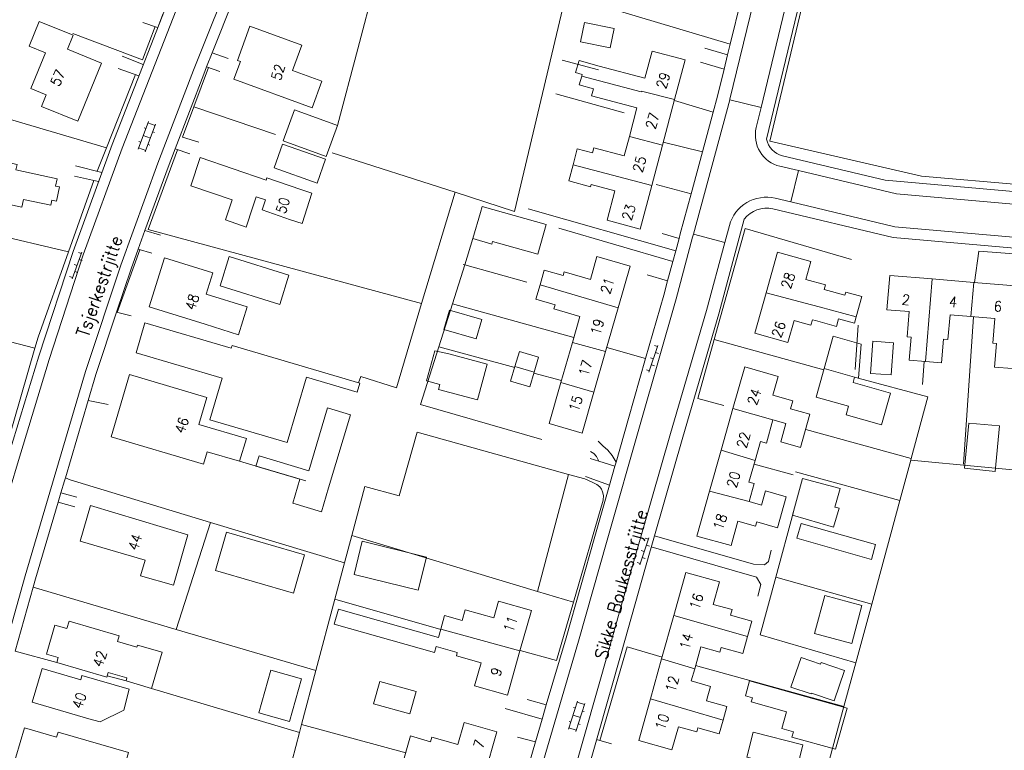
# Model space of a CAD drawing. Header units: metres. Extents: x 189705 to 199106, y 581686 to 588448.
# Tile 494 of 555: x 198179 to 198333, y 586142 to 586256. Entities that reach past the tile are written whole.
import ezdxf

# ---------------------------------------------------------------- set-up
doc = ezdxf.new("R2010")
doc.units = ezdxf.units.M
doc.layers.add('B-WA-OG-GBKN-G', color=7, linetype='Continuous', lineweight=18)
doc.styles.add('Style-STANDARD', font='STANDARD.shx')

msp = doc.modelspace()

# ---------------------------------------------------------------- linework, layer by layer
at = {"layer": 'B-WA-OG-GBKN-G'}
for p, q in [((198197.827, 586236.033), (198199.437, 586240.342)), ((198198.753, 586239.369), (198199.034, 586239.264)), ((198198.951, 586235.613), (198200.561, 586239.922)), ((198199.367, 586240.154), (198200.491, 586239.734)), ((198198.632, 586238.187), (198199.756, 586237.767)), ((198200.123, 586238.751), (198200.404, 586238.646)), ((198197.897, 586236.22), (198199.021, 586235.8)), ((198197.949, 586237.217), (198198.23, 586237.112)), ((198199.389, 586236.786), (198199.67, 586236.681)), ((198187.511, 586215.788), (198189.05, 586219.91)), ((198188.512, 586219.898), (198188.98, 586219.723)), ((198187.812, 586218.024), (198188.28, 586217.849)), ((198188.63, 586218.786), (198189.099, 586218.611)), ((198187.931, 586216.912), (198188.399, 586216.737)), ((198187.112, 586216.151), (198187.581, 586215.976)), ((198277.644, 586201.187), (198279.03, 586205.363)), ((198278.492, 586205.331), (198278.967, 586205.173)), ((198278.652, 586204.224), (198279.126, 586204.067)), ((198277.862, 586203.433), (198278.337, 586203.275)), ((198277.232, 586201.535), (198277.707, 586201.377)), ((198278.022, 586202.326), (198278.496, 586202.169)), ((198276.221, 586171.076), (198277.607, 586175.252)), ((198277.069, 586175.22), (198277.544, 586175.062)), ((198276.439, 586173.322), (198276.914, 586173.164)), ((198277.229, 586174.113), (198277.703, 586173.956)), ((198276.599, 586172.215), (198277.073, 586172.058)), ((198275.809, 586171.424), (198276.284, 586171.266)), ((198265.081, 586145.381), (198266.498, 586149.757)), ((198265.858, 586148.756), (198266.144, 586148.663)), ((198266.222, 586145.011), (198267.64, 586149.387)), ((198266.436, 586149.567), (198267.578, 586149.197)), ((198265.789, 586147.569), (198266.931, 586147.199)), ((198267.254, 586148.198), (198267.54, 586148.106)), ((198265.142, 586145.571), (198266.284, 586145.201)), ((198265.15, 586146.569), (198265.436, 586146.477)), ((198266.608, 586146.202), (198266.893, 586146.11))]:
    msp.add_line(p, q, dxfattribs=at)
at = {"layer": 'B-WA-OG-GBKN-G', "flags": 128}
for points in [[(198290.258, 586243.73), (198290.287, 586243.839), (198293.99, 586259.003), (198299.22, 586280.704), (198307.401, 586314.061)], [(198312.448, 586314.171), (198308.298, 586297.433), (198304.092, 586280.039), (198298.862, 586257.91), (198295.16, 586242.549)], [(198314.389, 586313.69), (198310.241, 586296.958), (198306.037, 586279.574), (198300.807, 586257.446), (198296.024, 586237.595)], [(198298.5, 586235.018), (198314.553, 586231.206), (198398.827, 586223.76), (198403.416, 586262.769), (198406.308, 586287.072), (198408.871, 586309.22)], [(198217.09, 586293.198), (198215.434, 586287.181), (198206.126, 586263.814), (198195.336, 586236.176), (198189.264, 586219.491), (198183.926, 586203.146), (198178.954, 586186.829), (198173.962, 586170.193), (198169.994, 586156.229), (198165.537, 586141.429), (198160.001, 586121.818), (198151.58, 586093.239), (198147.279, 586078.392), (198141.994, 586060.777), (198136.988, 586043.672), (198131.104, 586023.628), (198126.141, 586006.781), (198124.145, 586000)], [(198143.083, 586197.811), (198174.452, 586188.988), (198174.614, 586189.562), (198177.742, 586188.682), (198182.304, 586203.657), (198187.657, 586220.045), (198193.745, 586236.776), (198204.545, 586264.437), (198212.812, 586285.193), (198215.162, 586293.729)], [(198222.206, 586287.83), (198213.085, 586264.94), (198206.486, 586248.362), (198200.905, 586233.841), (198195.119, 586217.893), (198189.611, 586201.298), (198184.688, 586184.693), (198180.166, 586169.335), (198175.785, 586153.853), (198171.305, 586139.146), (198166.748, 586123.179), (198161.473, 586105.289), (198157.414, 586091.207), (198153.335, 586077.479), (198148.463, 586060.805), (198142.948, 586041.807), (198137.205, 586022.546), (198132.283, 586005.514), (198130.672, 586000)], [(198296.893, 586279.587), (198292.046, 586259.475), (198290.332, 586252.454)], [(198305.519, 586275.091), (198296.524, 586237.292), (198320.202, 586231.824), (198398.588, 586225.026), (198401.603, 586251.206)], [(198267.416, 586271.94), (198264.635, 586260.176), (198290.332, 586252.454)], [(198236.838, 586267.007), (198234.832, 586261.865), (198232.153, 586251.734)], [(198209.397, 586251.078), (198212.798, 586259.622)], [(198264.635, 586260.176), (198256.629, 586226.309), (198247.341, 586229.294)], [(198201.705, 586257.129), (198200.885, 586255.043)], [(198188.417, 586240.391), (198182.731, 586242.711), (198183.471, 586244.525), (198181.076, 586245.502), (198183.361, 586251.106), (198180.798, 586252.152), (198182.371, 586256.009), (198187.679, 586253.844), (198186.787, 586251.656), (198192.124, 586249.48), (198188.417, 586240.391)], [(198200.47, 586255.184), (198198.523, 586249.981), (198187.631, 586254.104)], [(198200.878, 586255.045), (198198.574, 586255.825)], [(198225.016, 586242.484), (198226.541, 586246.642), (198221.949, 586248.325), (198223.402, 586252.287), (198215.296, 586255.259), (198213.329, 586249.894), (198213.813, 586249.716), (198212.803, 586246.962), (198225.016, 586242.484)], [(198272.216, 586254.883), (198271.595, 586251.856), (198266.968, 586252.805), (198267.588, 586255.831), (198272.216, 586254.883)], [(198232.153, 586251.734), (198228.981, 586239.738)], [(198289.925, 586250.789), (198286.35, 586251.834)], [(198290.332, 586252.454), (198289.925, 586250.789)], [(198198.632, 586249.294), (198195.344, 586250.553)], [(198208.522, 586248.881), (198209.397, 586251.078)], [(198209.397, 586251.078), (198211.912, 586250.188)], [(198277.006, 586247.13), (198278.133, 586251.37), (198283.293, 586249.999), (198281.641, 586243.782)], [(198289.925, 586250.789), (198289.378, 586248.549)], [(198194.717, 586248.67), (198197.931, 586247.497)], [(198203.59, 586236.088), (198208.069, 586247.743), (198208.522, 586248.881)], [(198208.81, 586248.783), (198206.528, 586242.676), (198219.279, 586238.328)], [(198210.599, 586248.176), (198208.522, 586248.881)], [(198269.73, 586248.435), (198264.101, 586249.966)], [(198269.884, 586249.015), (198266.718, 586249.919), (198266.166, 586248.036), (198267.212, 586247.713), (198267.138, 586247.46)], [(198277.006, 586247.13), (198269.884, 586249.015)], [(198289.378, 586248.549), (198285.673, 586249.647)], [(198289.378, 586248.549), (198288.35, 586244.337), (198287.667, 586241.808)], [(198197.425, 586247.682), (198192.859, 586236.242), (198177.87, 586240.668)], [(198267.138, 586247.46), (198266.737, 586246.096), (198268.951, 586245.491)], [(198281.641, 586243.782), (198276.472, 586245.122), (198276.439, 586244.997), (198267.138, 586247.46)], [(198268.951, 586245.491), (198268.651, 586244.359), (198275.769, 586242.474)], [(198273.79, 586241.723), (198263.081, 586244.703)], [(198206.528, 586242.676), (198204.748, 586237.913), (198207.292, 586237.136)], [(198274.579, 586237.997), (198275.769, 586242.474)], [(198281.641, 586243.782), (198279.744, 586236.647)], [(198287.667, 586241.808), (198281.608, 586243.662)], [(198284.597, 586222.767), (198290.258, 586243.73)], [(198295.16, 586242.549), (198290.258, 586243.73)], [(198295.16, 586242.549), (198294.402, 586239.4)], [(198228.981, 586239.738), (198227.215, 586234.887), (198220.502, 586237.33), (198222.267, 586242.181), (198228.981, 586239.738)], [(198287.667, 586241.808), (198285.996, 586235.621)], [(198186.922, 586219.968), (198162.189, 586225.827), (198162.905, 586230.936), (198164.901, 586239.866)], [(198273.775, 586234.972), (198274.579, 586237.997)], [(198274.579, 586237.997), (198279.744, 586236.647)], [(198192.859, 586236.242), (198191.404, 586232.597)], [(198227.119, 586234.461), (198225.801, 586230.718), (198219.062, 586233.091), (198220.38, 586236.835), (198227.119, 586234.461)], [(198273.775, 586234.972), (198269.012, 586236.238), (198268.806, 586235.464)], [(198279.744, 586236.647), (198278.074, 586230.361)], [(198279.877, 586237.146), (198285.996, 586235.621)], [(198198.893, 586223.311), (198202.497, 586233.246), (198203.59, 586236.088)], [(198247.341, 586229.294), (198242.124, 586211.915), (198199.371, 586223.487), (198204.002, 586235.954)], [(198205.927, 586235.327), (198203.59, 586236.088)], [(198212.506, 586228.108), (198206.041, 586230.31), (198207.541, 586234.714), (198217.848, 586231.203), (198217.959, 586231.528), (198223.247, 586229.727)], [(198247.341, 586229.294), (198228.133, 586235.467)], [(198265.773, 586233.599), (198266.436, 586236.094), (198268.806, 586235.464)], [(198285.996, 586235.621), (198284.222, 586229.049)], [(198175.456, 586233.861), (198175.563, 586234.36), (198178.926, 586233.639), (198178.744, 586232.79), (198185.185, 586231.408), (198184.939, 586230.26), (198185.531, 586230.133), (198185.058, 586227.925), (198184.358, 586228.075), (198184.187, 586227.276), (198179.931, 586228.189), (198179.667, 586226.954), (198172.549, 586228.481)], [(198192.155, 586232.406), (198188.048, 586233.451)], [(198278.074, 586230.361), (198276.262, 586223.544), (198271.097, 586224.917), (198272.322, 586229.528), (198268.587, 586230.521), (198268.492, 586230.161), (198265.099, 586231.063), (198265.773, 586233.599)], [(198265.773, 586233.599), (198278.074, 586230.361)], [(198298.107, 586233.364), (198300.981, 586232.682)], [(198187.902, 586231.824), (198191.639, 586230.989)], [(198299.816, 586227.777), (198300.981, 586232.682)], [(198300.981, 586232.682), (198316.3, 586229.044), (198394.742, 586222.113)], [(198190.891, 586231.156), (198186.922, 586219.968)], [(198284.222, 586229.049), (198278.767, 586230.514)], [(198221.641, 586225.013), (198217.185, 586226.531), (198217.725, 586228.116), (198216.284, 586228.607), (198215.739, 586227.007)], [(198223.247, 586229.727), (198224.976, 586229.151), (198223.443, 586224.418), (198221.641, 586225.013)], [(198284.222, 586229.049), (198282.527, 586222.776), (198282.335, 586222.063)], [(198215.739, 586227.007), (198214.72, 586223.831), (198211.466, 586225.005), (198212.506, 586228.108)], [(198251.334, 586226.149), (198251.597, 586227.056), (198261.587, 586224.266), (198260.292, 586219.63), (198253.186, 586221.614)], [(198299.816, 586227.777), (198297.377, 586228.357)], [(198299.816, 586227.777), (198316.078, 586223.915), (198394.295, 586217.053)], [(198253.186, 586221.614), (198253.065, 586221.199), (198250.143, 586222.047), (198251.334, 586226.149)], [(198281.813, 586220.125), (198258.787, 586226.724)], [(198296.984, 586226.703), (198315.805, 586222.233), (198396.455, 586215.157)], [(198338.566, 586099.496), (198330.341, 586072.001), (198319.325, 586075.292), (198301.793, 586080.389), (198288.116, 586084.37), (198255.043, 586093.841), (198261.84, 586116.93), (198273.291, 586157.204), (198277.075, 586170.696), (198282.941, 586191.028), (198288.552, 586210.305), (198292.54, 586225.084)], [(198290.198, 586224.082), (198289.487, 586221.447)], [(198197.828, 586220.376), (198198.893, 586223.311)], [(198198.893, 586223.311), (198201.331, 586222.606)], [(198249.828, 586099.714), (198255.4, 586119.601), (198260.88, 586139.59), (198266.606, 586159.107), (198271.102, 586174.934), (198276.373, 586193.364), (198281.87, 586212.655), (198284.458, 586222.255), (198284.597, 586222.767)], [(198281.373, 586218.495), (198263.576, 586223.669)], [(198282.335, 586222.063), (198279.688, 586222.845)], [(198289.487, 586221.447), (198284.597, 586222.767)], [(198309.306, 586218.772), (198292.694, 586223.609), (198287.849, 586206.262)], [(198250.143, 586222.047), (198248.847, 586217.936)], [(198289.487, 586221.447), (198286.622, 586210.831), (198281.02, 586191.585), (198275.152, 586171.243), (198271.367, 586157.751), (198259.919, 586117.485), (198254.3, 586098.397)], [(198282.335, 586222.063), (198281.813, 586220.125)], [(198186.922, 586219.968), (198182.19, 586206.625), (198181.702, 586204.933)], [(198194.471, 586210.542), (198196.725, 586217.335), (198197.828, 586220.376)], [(198198.105, 586220.299), (198194.574, 586210.517)], [(198199.971, 586219.78), (198197.828, 586220.376)], [(198281.813, 586220.125), (198281.373, 586218.495)], [(198295.958, 586213.59), (198297.749, 586219.926), (198302.939, 586218.459), (198302.152, 586215.676)], [(198328.518, 586215.197), (198329.169, 586220.072), (198336.029, 586219.585)], [(198208.285, 586208.662), (198199.57, 586211.385), (198201.964, 586219.047), (198209.485, 586216.697), (198208.449, 586213.381)], [(198221.396, 586216.312), (198219.961, 586211.735), (198210.622, 586214.663), (198212.057, 586219.24), (198221.396, 586216.312)], [(198248.847, 586217.936), (198246.928, 586211.851)], [(198248.847, 586217.936), (198248.635, 586217.994)], [(198258.581, 586215.265), (198248.847, 586217.936)], [(198260.627, 586214.852), (198261.282, 586217.137), (198264.252, 586216.286), (198264.414, 586216.85), (198268.49, 586215.682), (198269.512, 586219.249), (198274.696, 586217.763), (198272.821, 586211.218)], [(198281.373, 586218.495), (198280.546, 586215.426)], [(198280.546, 586215.426), (198277.378, 586216.383)], [(198320.85, 586202.836), (198318.29, 586203.049), (198318.587, 586206.663), (198317.997, 586206.712), (198318.32, 586210.641), (198314.812, 586210.934), (198315.253, 586216.302), (198321.87, 586215.751)], [(198265.674, 586205.826), (198266.841, 586209.897), (198262.774, 586211.062), (198262.96, 586211.711), (198259.972, 586212.567), (198260.627, 586214.852)], [(198272.821, 586211.218), (198260.627, 586214.852)], [(198280.546, 586215.426), (198279.943, 586213.19), (198277.124, 586203.299)], [(198305.006, 586214.106), (198305.206, 586214.814), (198302.152, 586215.676)], [(198320.85, 586202.836), (198321.87, 586215.751)], [(198321.87, 586215.751), (198328.391, 586215.207)], [(198327.924, 586209.878), (198328.391, 586215.207)], [(198328.391, 586215.207), (198335.496, 586214.616)], [(198208.449, 586213.381), (198214.879, 586211.372), (198213.521, 586207.026), (198208.285, 586208.662)], [(198301.212, 586208.988), (198300.324, 586209.239), (198299.349, 586205.788), (198294.167, 586207.253), (198295.958, 586213.59)], [(198295.958, 586213.59), (198302.053, 586211.966), (198304.251, 586211.38), (198310.008, 586209.846)], [(198305.006, 586214.106), (198308.258, 586213.205), (198308.393, 586213.693), (198310.883, 586213.004), (198310.008, 586209.846)], [(198242.124, 586211.915), (198238.171, 586198.746), (198232.6, 586200.476), (198232.251, 586199.511)], [(198246.928, 586211.851), (198244.815, 586205.147)], [(198265.896, 586206.598), (198246.928, 586211.851)], [(198158.415, 586210.949), (198181.702, 586204.933)], [(198190.042, 586196.77), (198191.233, 586200.788), (198194.471, 586210.542)], [(198194.471, 586210.542), (198196.734, 586209.986)], [(198250.625, 586206.361), (198245.58, 586207.856), (198246.478, 586210.887), (198251.524, 586209.392), (198250.625, 586206.361)], [(198272.821, 586211.218), (198270.869, 586204.403)], [(198327.924, 586209.878), (198324.677, 586210.149), (198324.359, 586206.267), (198323.669, 586206.324), (198323.365, 586202.626), (198320.85, 586202.836)], [(198198.881, 586208.89), (198212.38, 586204.919), (198212.498, 586205.322), (198232.459, 586199.449), (198232.044, 586198.04), (198224.117, 586200.372), (198221.112, 586190.159), (198209.039, 586193.711), (198210.964, 586200.255), (198197.505, 586204.215), (198198.881, 586208.89)], [(198301.212, 586208.988), (198302.948, 586208.498), (198303.191, 586209.357), (198303.655, 586209.226)], [(198310.008, 586209.846), (198309.729, 586208.837), (198307.261, 586209.52), (198306.929, 586208.319), (198303.655, 586209.226)], [(198310.314, 586208.538), (198309.835, 586201.6)], [(198328.324, 586209.845), (198326.789, 586186.815)], [(198334.408, 586201.73), (198331.613, 586201.963), (198331.916, 586205.657), (198331.389, 586205.7), (198331.706, 586209.563), (198327.924, 586209.878)], [(198263.875, 586199.546), (198265.674, 586205.826)], [(198265.674, 586205.826), (198270.869, 586204.403)], [(198287.849, 586206.262), (198285.285, 586197.081), (198289.329, 586195.954)], [(198287.849, 586206.262), (198304.957, 586201.555)], [(198305.017, 586201.751), (198306.433, 586206.806), (198310.819, 586205.555), (198310.4, 586200.229), (198309.773, 586200.403)], [(198312.626, 586206.002), (198315.831, 586205.768), (198315.464, 586200.739), (198312.259, 586200.973), (198312.626, 586206.002)], [(198181.702, 586204.933), (198177.304, 586189.688)], [(198244.815, 586205.147), (198241.968, 586196.119), (198260.92, 586190.657)], [(198250.851, 586196.851), (198244.775, 586198.478), (198244.981, 586199.251), (198242.899, 586199.808), (198244.158, 586204.51), (198246.375, 586204.019), (198252.343, 586202.421), (198250.851, 586196.851)], [(198256.662, 586201.925), (198244.815, 586205.147)], [(198256.708, 586202.083), (198257.387, 586204.381), (198260.383, 586203.496), (198259.704, 586201.198)], [(198270.869, 586204.403), (198269.042, 586198.028)], [(198271.054, 586205.051), (198277.124, 586203.299)], [(198277.124, 586203.299), (198274.45, 586193.913), (198272.498, 586187.087)], [(198320.648, 586202.853), (198320.364, 586199.229)], [(198196.488, 586200.815), (198208.584, 586197.236), (198207.331, 586193.01), (198214.742, 586190.814), (198213.684, 586187.243), (198208.62, 586188.744), (198208.043, 586186.797), (198193.614, 586191.078), (198196.488, 586200.815)], [(198259.704, 586201.198), (198259.025, 586198.899), (198256.029, 586199.784), (198256.708, 586202.083)], [(198259.704, 586201.198), (198256.708, 586202.083)], [(198263.961, 586199.846), (198259.655, 586201.034)], [(198290.764, 586195.472), (198292.606, 586201.995), (198297.825, 586200.521), (198296.996, 586197.585), (198300.103, 586196.708), (198299.747, 586195.446), (198302.8, 586194.584), (198301.335, 586189.396), (198298.241, 586190.269)], [(198305.017, 586201.751), (198303.752, 586197.289), (198308.83, 586195.85), (198308.447, 586194.5), (198313.967, 586192.935), (198315.378, 586197.914), (198309.537, 586199.57), (198309.773, 586200.403)], [(198309.773, 586200.403), (198305.017, 586201.751)], [(198269.042, 586198.028), (198267.219, 586191.663), (198262.041, 586193.146), (198263.875, 586199.546)], [(198269.042, 586198.028), (198263.875, 586199.546)], [(198318.624, 586187.685), (198321.236, 586197.302), (198310.323, 586200.256)], [(198186.453, 586184.665), (198190.042, 586196.77)], [(198193.134, 586196.1), (198190.042, 586196.77)], [(198224.502, 586185.767), (198227.427, 586195.576), (198230.987, 586194.515), (198227.588, 586183.118)], [(198288.929, 586188.973), (198290.764, 586195.472)], [(198290.764, 586195.472), (198297.013, 586193.709)], [(198295.986, 586190.07), (198297.013, 586193.709)], [(198297.013, 586193.709), (198299.05, 586193.135)], [(198298.241, 586190.269), (198299.05, 586193.135)], [(198331.742, 586185.655), (198332.405, 586192.77), (198327.628, 586193.223), (198326.92, 586186.176), (198331.742, 586185.655)], [(198265.091, 586185.186), (198241.427, 586191.798), (198238.623, 586181.827), (198233.231, 586183.279), (198231.209, 586175.66)], [(198302.13, 586192.211), (198318.624, 586187.685)], [(198272.498, 586187.087), (198271.907, 586188.135), (198271.192, 586188.97), (198270.427, 586189.679), (198269.712, 586190.387)], [(198295.986, 586190.07), (198295.056, 586190.333), (198294.214, 586187.352)], [(198269.787, 586187.267), (198269.443, 586187.973), (198269.009, 586188.454), (198268.525, 586188.757)], [(198287.12, 586182.564), (198288.929, 586188.973)], [(198288.929, 586188.973), (198294.214, 586187.352)], [(198213.684, 586187.243), (198224.028, 586184.179)], [(198227.588, 586183.118), (198226.468, 586179.359), (198221.979, 586180.696), (198223.09, 586184.422), (198216.233, 586186.465), (198216.716, 586188.088), (198224.502, 586185.767)], [(198268.479, 586187.664), (198269.787, 586187.267)], [(198269.787, 586187.267), (198272.329, 586186.497)], [(198272.498, 586187.087), (198272.329, 586186.497)], [(198294.214, 586187.352), (198293.264, 586183.986)], [(198316.844, 586181.132), (198318.555, 586187.432)], [(198318.555, 586187.432), (198318.624, 586187.685)], [(198318.555, 586187.432), (198340.545, 586185.337)], [(198272.329, 586186.497), (198271.471, 586183.495)], [(198294.056, 586186.791), (198300.173, 586185.149)], [(198316.844, 586181.132), (198300.527, 586185.583)], [(198185.762, 586182.32), (198186.319, 586184.211), (198186.453, 586184.665)], [(198187.213, 586184.339), (198186.453, 586184.665)], [(198209.141, 586177.691), (198187.213, 586184.339)], [(198231.209, 586175.66), (198260.249, 586166.903), (198265.091, 586185.186)], [(198265.838, 586165.217), (198270.462, 586181.168), (198270.535, 586181.905), (198270.406, 586182.463), (198270.227, 586182.869), (198269.945, 586183.249), (198269.512, 586183.603), (198268.774, 586183.981), (198267.603, 586184.485), (198265.091, 586185.186)], [(198271.471, 586183.495), (198267.728, 586184.841)], [(198293.271, 586180.942), (198294.077, 586183.753), (198293.264, 586183.986)], [(198305.758, 586183.445), (198301.644, 586184.563), (198300.089, 586178.842)], [(198271.471, 586183.495), (198269.179, 586175.483), (198264.685, 586159.661), (198261.6, 586149.149)], [(198291.539, 586177.877), (198290.461, 586174.058), (198285.142, 586175.56), (198287.12, 586182.564)], [(198287.12, 586182.564), (198293.271, 586180.942)], [(198294.48, 586177.774), (198297.714, 586176.846), (198299.103, 586181.688), (198295.868, 586182.616), (198295.227, 586180.381)], [(198305.758, 586183.445), (198307.515, 586182.968), (198306.668, 586180.086), (198307.333, 586179.891), (198306.474, 586176.966), (198300.089, 586178.842)], [(198181.425, 586167.543), (198181.799, 586168.864), (198185.325, 586180.837)], [(198185.325, 586180.837), (198185.762, 586182.32)], [(198187.916, 586180.124), (198185.325, 586180.837)], [(198185.762, 586182.32), (198188.266, 586181.65)], [(198295.227, 586180.381), (198293.271, 586180.942)], [(198312.441, 586164.921), (198316.844, 586181.132)], [(198188.754, 586174.752), (198198.909, 586171.781), (198198.198, 586169.353), (198203.338, 586167.867), (198205.616, 586175.744), (198190.386, 586180.325)], [(198188.754, 586174.752), (198190.386, 586180.325)], [(198297.456, 586169.112), (198300.222, 586179.331)], [(198291.539, 586177.877), (198294.284, 586177.09), (198294.48, 586177.774)], [(198225.597, 586154.516), (198203.744, 586160.961), (198209.141, 586177.691)], [(198230.064, 586171.348), (198209.141, 586177.691)], [(198312.4, 586171.91), (198300.757, 586175.23), (198301.415, 586177.54), (198313.059, 586174.221), (198312.4, 586171.91)], [(198222.105, 586166.638), (198209.891, 586170.168), (198211.623, 586176.163), (198223.837, 586172.633), (198222.105, 586166.638)], [(198231.209, 586175.66), (198230.064, 586171.348)], [(198241.587, 586167.071), (198231.558, 586169.569), (198232.846, 586174.739), (198242.875, 586172.24), (198241.587, 586167.071)], [(198278.491, 586175.603), (198293.981, 586171.177), (198295.71, 586171.057), (198296.343, 586171.567), (198296.742, 586173.347)], [(198294.663, 586166.149), (198295.138, 586167.98), (198294.447, 586169.121), (198277.994, 586173.88)], [(198230.064, 586171.348), (198228.557, 586165.672)], [(198281.529, 586163.153), (198283.416, 586169.871), (198288.671, 586168.394), (198287.682, 586164.874)], [(198309.95, 586155.746), (198295.019, 586160.104), (198297.456, 586169.112), (198312.441, 586164.921)], [(198178.603, 586157.569), (198181.425, 586167.543)], [(198203.744, 586160.961), (198181.425, 586167.543)], [(198228.557, 586165.672), (198225.597, 586154.516)], [(198245.097, 586160.946), (198228.557, 586165.672)], [(198260.249, 586166.903), (198265.838, 586165.217)], [(198309.313, 586158.735), (198303.509, 586160.299), (198305.119, 586166.272), (198310.923, 586164.708), (198309.313, 586158.735)], [(198257.487, 586157.588), (198255.524, 586150.676), (198250.397, 586152.132), (198251.423, 586155.748), (198247.551, 586156.848), (198247.687, 586157.329), (198244.387, 586158.266), (198244.122, 586157.33), (198228.454, 586161.779), (198229.12, 586164.125), (198244.74, 586159.69), (198245.119, 586161.024)], [(198253.393, 586162.766), (198248.928, 586164.033), (198248.453, 586162.361)], [(198253.393, 586162.766), (198254.136, 586165.382), (198259.285, 586163.92), (198257.487, 586157.588)], [(198257.511, 586157.671), (198263.199, 586156.114), (198265.838, 586165.217)], [(198290.37, 586163.177), (198290.615, 586164.05), (198287.682, 586164.874)], [(198309.95, 586155.746), (198312.441, 586164.921)], [(198245.119, 586161.024), (198245.719, 586163.137), (198248.453, 586162.361)], [(198279.617, 586156.349), (198281.529, 586163.153)], [(198293.038, 586159.86), (198281.529, 586163.153)], [(198290.37, 586163.177), (198293.706, 586162.239), (198293.038, 586159.86)], [(198184.83, 586161.633), (198186.709, 586161.085), (198187.044, 586162.236), (198194.86, 586159.959), (198194.595, 586159.05), (198197.638, 586158.163), (198197.743, 586158.522), (198201.591, 586157.4), (198199.941, 586151.736), (198195.936, 586152.903), (198196.075, 586153.382), (198193.133, 586154.239), (198192.921, 586153.514), (198185.1, 586155.792), (198185.319, 586156.545), (198183.502, 586157.074), (198184.83, 586161.633)], [(198245.119, 586161.024), (198257.487, 586157.588)], [(198293.038, 586159.86), (198292.291, 586157.202), (198288.935, 586158.145), (198288.726, 586157.4), (198285.755, 586158.235), (198284.796, 586154.82)], [(198269.967, 586143.604), (198274.217, 586158.242), (198279.698, 586156.635)], [(198178.603, 586157.569), (198185.1, 586155.792)], [(198277.867, 586150.121), (198279.617, 586156.349)], [(198284.796, 586154.82), (198279.617, 586156.349)], [(198299.832, 586151.957), (198301.396, 586156.554), (198304.431, 586155.521), (198304.53, 586155.81), (198308.202, 586154.56), (198306.585, 586149.81), (198303.034, 586151.019), (198302.988, 586150.882), (198299.832, 586151.957)], [(198190.105, 586147.004), (198181.276, 586149.566), (198182.81, 586154.853), (198188.86, 586153.097)], [(198284.796, 586154.82), (198284.255, 586152.898)], [(198284.935, 586155.317), (198308.1, 586148.936)], [(198308.1, 586148.936), (198309.95, 586155.746)], [(198188.86, 586153.097), (198189.05, 586153.75), (198196.435, 586151.606), (198195.585, 586148.36), (198191.881, 586146.489), (198190.105, 586147.004)], [(198192.982, 586153.723), (198195.936, 586152.903)], [(198221.488, 586146.579), (198216.682, 586147.932), (198218.551, 586154.567), (198223.357, 586153.214), (198221.488, 586146.579)], [(198225.597, 586154.516), (198223.359, 586146.087)], [(198199.941, 586151.736), (198223.03, 586144.845)], [(198241.243, 586151.235), (198240.268, 586147.74), (198234.605, 586149.32), (198235.58, 586152.814), (198241.243, 586151.235)], [(198286.847, 586150.559), (198287.266, 586152.052), (198284.255, 586152.898)], [(198293.343, 586152.924), (198292.726, 586150.584)], [(198293.343, 586152.924), (198308.594, 586148.664), (198306.794, 586142.219), (198299.972, 586144.124), (198300.203, 586144.951), (198298.417, 586145.45), (198299.15, 586148.076), (198293.634, 586149.616), (198293.819, 586150.279), (198292.726, 586150.584)], [(198289.221, 586146.77), (198288.617, 586144.622), (198285.3, 586145.553), (198285.128, 586144.94), (198282.247, 586145.749), (198281.237, 586142.152), (198276.039, 586143.613), (198277.867, 586150.121)], [(198277.867, 586150.121), (198289.221, 586146.77)], [(198286.847, 586150.559), (198286.637, 586149.812), (198289.824, 586148.917), (198289.221, 586146.77)], [(198260.944, 586146.914), (198255.177, 586148.613)], [(198261.6, 586149.149), (198258.601, 586150.024)], [(198261.6, 586149.149), (198260.944, 586146.914)], [(198303.434, 586131.754), (198308.1, 586148.936)], [(198180.08, 586145.556), (198185.08, 586144.097), (198185.319, 586144.914), (198196.316, 586141.708), (198195.898, 586140.272), (198194.552, 586140.664), (198193.819, 586138.15), (198188.844, 586139.6), (198187.555, 586135.177), (198182.822, 586136.557), (198183.02, 586137.236), (198178.019, 586138.694), (198180.08, 586145.556)], [(198223.359, 586146.087), (198223.03, 586144.845)], [(198223.359, 586146.087), (198239.648, 586141.671)], [(198246.797, 586139.567), (198242.872, 586140.694), (198242.221, 586138.426), (198238.983, 586139.355), (198240.403, 586144.301), (198243.512, 586143.408), (198243.715, 586144.115), (198247.79, 586142.945), (198248.781, 586146.398), (198253.887, 586144.931), (198251.942, 586138.158)], [(198260.944, 586146.914), (198259.907, 586143.38)], [(198223.03, 586144.845), (198221.869, 586140.471)], [(198259.907, 586143.38), (198257.076, 586144.124)], [(198301.706, 586142.934), (198300.745, 586139.063), (198292.943, 586141), (198293.904, 586144.872), (198301.706, 586142.934)], [(198259.907, 586143.38), (198258.955, 586140.136), (198256.217, 586130.148)], [(198271.791, 586143.09), (198269.465, 586143.746)]]:
    msp.add_lwpolyline(points, dxfattribs=at)
at = {"layer": 'B-WA-OG-GBKN-G'}
for centre, radius, start, end in [((198299.264, 586238.229), 5.001, 166.46164, 256.62299), ((198299.265, 586238.231), 3.303, 191.09984, 256.60999), ((198295.992, 586222.518), 6.001, 76.65232, 164.89417), ((198295.992, 586222.518), 4.301, 76.66244, 143.37208)]:
    msp.add_arc(centre, radius, start, end, dxfattribs=at)

# ---------------------------------------------------------------- texts
at = {"layer": 'B-WA-OG-GBKN-G', "style": 'Style-STANDARD'}
for s, height, rotation, p in [('52', 1.6, 72.7793, (198220.083, 586246.639)), ('57', 1.6, 66.41001, (198185.506, 586245.712)), ('29', 1.6, 72.7793, (198280.254, 586245.357)), ('27', 1.6, 73.84986, (198278.602, 586239.037)), ('25', 1.6, 73.79481, (198276.581, 586232.267)), ('50', 1.6, 72.7793, (198220.831, 586225.809)), ('23', 1.6, 72.7793, (198274.878, 586224.731)), ('Tsjerkestrjitte', 2, 70.73159, (198190.003, 586206.5)), ('28', 1.6, 71.03975, (198299.721, 586214.059)), ('21', 1.6, 72.7793, (198271.547, 586213.26)), ('48', 1.6, 72.7793, (198206.666, 586210.712)), ('2', 1.6, 353.57125, (198317.084, 586211.766)), ('4', 1.6, 355.24111, (198324.464, 586211.413)), ('6', 1.6, 355.24111, (198331.478, 586210.731)), ('19', 1.6, 73.79481, (198269.981, 586206.83)), ('26', 1.6, 71.03975, (198298.254, 586206.432)), ('17', 1.6, 73.79481, (198268.126, 586200.403)), ('24', 1.6, 71.03975, (198294.437, 586195.873)), ('15', 1.6, 71.03975, (198266.543, 586194.82)), ('46', 1.6, 71.03975, (198204.994, 586191.422)), ('22', 1.6, 74.21205, (198292.832, 586189.153)), ('20', 1.6, 74.21205, (198291.281, 586182.977)), ('Sikke Boukesstrjitte', 2, 74.46363, (198271.025, 586156.104)), ('18', 1.6, 71.03975, (198289.107, 586176.34)), ('44', 1.6, 71.03975, (198197.702, 586173.152)), ('16', 1.6, 71.03975, (198285.399, 586163.902)), ('11', 1.6, 71.03975, (198256.347, 586160.355)), ('14', 1.6, 74.21205, (198283.9, 586157.682)), ('42', 1.6, 71.03975, (198192.189, 586154.939)), ('9', 1.6, 71.03975, (198254.343, 586153.487)), ('12', 1.6, 74.21205, (198281.704, 586151.019)), ('40', 1.6, 71.03975, (198188.99, 586148.397)), ('10', 1.6, 71.03975, (198280.04, 586145.08)), ('7', 1.6, 71.09394, (198251.672, 586142.196))]:
    msp.add_text(s, height=height, rotation=rotation, dxfattribs=at).set_placement(p)

doc.saveas('drawing.dxf')
